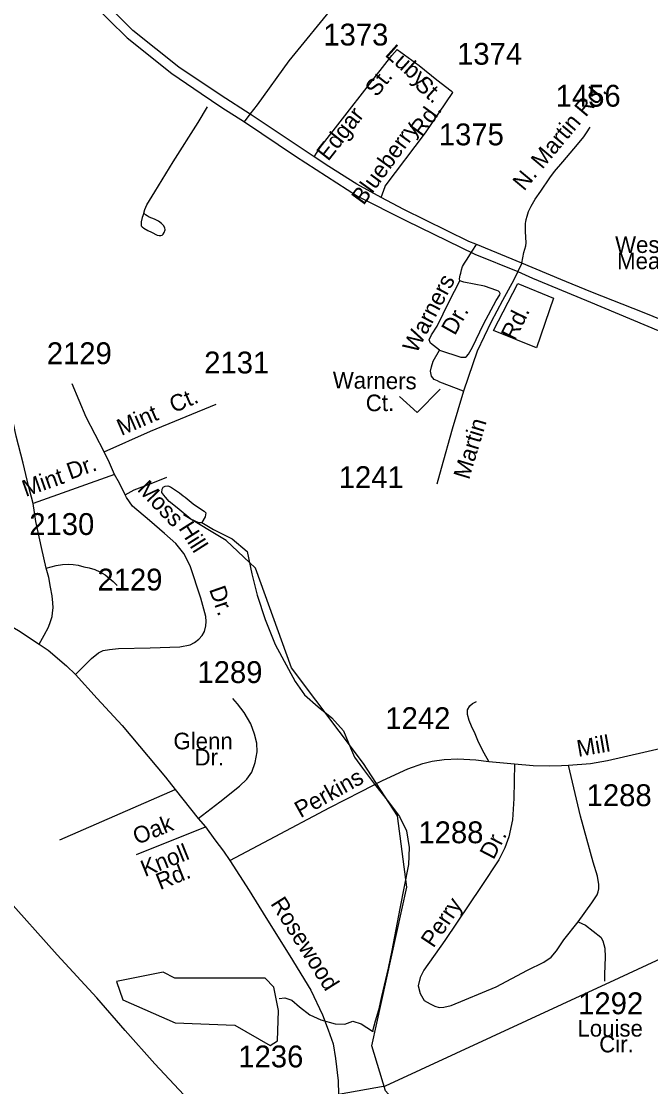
# Model space of a CAD drawing. Extents: x 2260773 to 2342389, y 552869 to 618546.
# Drawn here: x 2281840 to 2285440, y 603238 to 609332 of the extents above; entities that cross this region are included whole.
import ezdxf

# ---------------------------------------------------------------- set-up
doc = ezdxf.new("R2010")
doc.units = 0
for name, color, linetype in [('Exist Boundary Political City Limit New', 7, 'Continuous'), ('Exist Hydrographic Creek Single Shore', 7, 'Continuous'), ('Exist Hydrographic Misc Water Feature', 7, 'Continuous'), ('Exist Hydrographic Pond Under 1500 Sq Ft', 7, 'Continuous'), ('Exist Railroad Mainline', 7, 'Continuous'), ('Exist Road Non-System Type 51', 7, 'Continuous'), ('Exist Road Non-System Type 51 Label', 7, 'Continuous'), ('Exist Road Primary US Divided Attributed', 7, 'Continuous'), ('Exist Road Secondary Type 51 Attributed', 7, 'Continuous'), ('Exist Road Secondary Type 51 Label', 7, 'Continuous'), ('Exist Road Secondary Type 51 Number Label', 7, 'Continuous'), ('Exist Utilities Electrical Transmission Line', 7, 'Continuous'), ('Map Preparation Boundary City Limit Buffer Line', 7, 'Continuous')]:
    doc.layers.add(name, color=color, linetype=linetype)

msp = doc.modelspace()

# ---------------------------------------------------------------- linework, layer by layer
at = {"layer": 'Exist Boundary Political City Limit New'}
msp.add_lwpolyline([(2284884, 607748.3), (2284786, 607464.7), (2284540, 607563.1), (2284680.5, 607832.9), (2284884, 607748.3)], dxfattribs=at)
at = {"layer": 'Exist Hydrographic Creek Single Shore'}
msp.add_lwpolyline([(2288241.8, 600166.2), (2286172.8, 601369.1), (2285921.9, 601449.6), (2285472.8, 601445.6), (2285280.7, 601485.5), (2284895.8, 601700), (2284502.7, 601878.5), (2284384.8, 601976), (2284248.6, 602283.7), (2284099.8, 603014.8), (2283923.6, 603215.1), (2283845.7, 603472.5), (2284045.6, 604380.1), (2283991.7, 604787.9), (2283797.7, 605087.1), (2283384.7, 605633.3), (2283178.7, 606204.8), (2283010.7, 606362.3), (2282767.7, 606508.3)], dxfattribs=at)
at = {"layer": 'Exist Hydrographic Misc Water Feature'}
for points in [[(2282871.7, 606465.4), (2282866, 606463.5), (2282856.1, 606463.3), (2282810, 606484.9), (2282731.2, 606548.3), (2282684.7, 606585.7), (2282664.6, 606609.4), (2282654.6, 606621.4), (2282644.5, 606637.2), (2282646.1, 606655.1), (2282652.1, 606667.2), (2282661.9, 606673.5), (2282678.1, 606675.5), (2282694.1, 606669.8), (2282744.4, 606634.3), (2282766.3, 606618.4), (2282777, 606610.3), (2282822.9, 606573), (2282865.1, 606543.5), (2282885.4, 606529.5), (2282895.7, 606519.8), (2282891.6, 606497.7), (2282871.7, 606465.4)], [(2282871.7, 606465.4), (2282938.3, 606426.2), (2283046.6, 606371.4), (2283131.5, 606300.2), (2283158.4, 606172.5), (2283189.5, 606048.9), (2283234.6, 605911.1), (2283292.5, 605767.8), (2283406.3, 605555.2), (2283459.2, 605479.5), (2283537.7, 605410.5), (2283616, 605347.2), (2283682.9, 605273.9), (2283723.5, 605176.5), (2283746.5, 605122.3), (2283790.5, 605060.9), (2283859.2, 604967.8), (2283940.4, 604868.4), (2284003.2, 604783.1), (2284044, 604701.6), (2284058.8, 604605.7), (2284053.8, 604509.5), (2284004.2, 604257.4), (2283958.5, 604016.9), (2283937.8, 603917), (2283899.2, 603754.5), (2283883.6, 603676.6), (2283864.2, 603612.6), (2283849.6, 603556.2), (2283852.7, 603554.4)], [(2283315.4, 603743.2), (2283347.2, 603747.3), (2283387.4, 603733.9), (2283431.9, 603694.4), (2283490.1, 603648.7), (2283552.3, 603621.5), (2283634.3, 603598.2), (2283690.5, 603596.6), (2283736.2, 603613.3), (2283784.2, 603597.9), (2283816.8, 603576), (2283849.6, 603556.2), (2283852.7, 603554.4)]]:
    msp.add_lwpolyline(points, dxfattribs=at)
at = {"layer": 'Exist Hydrographic Pond Under 1500 Sq Ft'}
msp.add_lwpolyline([(2283262.7, 603474.5), (2283304.8, 603499.9), (2283310.7, 603673.6), (2283284.7, 603808.5), (2283234.6, 603858.8), (2282717.7, 603859.4), (2282650.7, 603893.6), (2282384.7, 603839.9), (2282419.8, 603734.3), (2282720.8, 603603.5), (2283061.8, 603590.1), (2283262.7, 603474.5)], dxfattribs=at)
at = {"layer": 'Exist Railroad Mainline'}
msp.add_lwpolyline([(2283339.6, 602549.2), (2283180.3, 602730.4), (2283154.7, 602759.6), (2283013.2, 602922.3), (2282888.6, 603061.7), (2282825.4, 603132.4), (2282603.2, 603368.2), (2282433.6, 603560.6), (2282271.8, 603747), (2282045.7, 603992.7), (2281744.6, 604327.7), (2281506.4, 604579.3), (2281381.3, 604706), (2281286.5, 604793.1), (2281212.1, 604860.4), (2281147.6, 604913.8), (2281105.1, 604951.3), (2281042.9, 604994.7), (2280956.2, 605051.9), (2280885.9, 605103.3), (2279466.6, 606053.8)], dxfattribs=at)
at = {"layer": 'Exist Road Non-System Type 51'}
for p, q in [((2284386.7, 607965.3), (2284419.6, 608016.4)), ((2284419.6, 608016.4), (2284444.4, 608055)), ((2282059.5, 604650.4), (2282718.9, 604937.3)), ((2282498, 604566.5), (2282893.2, 604724.2))]:
    msp.add_line(p, q, dxfattribs=at)
for points in [[(2282540.6, 608235.1), (2282547, 608255), (2282558, 608281.4), (2282604.2, 608357.3), (2282708.6, 608527.7), (2282850.9, 608752.8), (2282903.9, 608841.9)], [(2282540.6, 608235.1), (2282530.6, 608210), (2282526.2, 608185.8), (2282525.1, 608175.9), (2282525.1, 608168.2), (2282526.2, 608162.7), (2282530.5, 608156.6), (2282540.2, 608149.7), (2282563.5, 608135.2), (2282585, 608125.8), (2282617.4, 608108.8), (2282628.4, 608107.7), (2282638.2, 608107.7), (2282645.9, 608108.8), (2282651.4, 608115.4), (2282656.9, 608124.2), (2282663.5, 608138.5), (2282661.3, 608150.6), (2282653.6, 608164.9), (2282642.6, 608175.9), (2282624, 608189.1), (2282600.9, 608200.1), (2282571.2, 608212.2), (2282559.5, 608218.5), (2282551, 608224.7), (2282540.6, 608235.1)], [(2284348.6, 607847.9), (2284346.8, 607859.8), (2284349.3, 607879.4), (2284353.1, 607890.8), (2284356.9, 607911.1), (2284363.4, 607930.4), (2284375.2, 607948.6), (2284386.7, 607965.3)], [(2284231.9, 607451.5), (2284180.4, 607491.5), (2284173.3, 607510), (2284186.1, 607538.5), (2284218.9, 607588.4), (2284287.3, 607729.6), (2284348.6, 607847.9)], [(2284231.9, 607451.5), (2284354.4, 607411.2), (2284379.9, 607411.6), (2284385.6, 607414.5), (2284397, 607427.3), (2284421.2, 607468.7), (2284483.9, 607599.8), (2284556.6, 607735.3), (2284576.5, 607768.1), (2284578, 607775.5), (2284574.8, 607782.5), (2284569.1, 607788.8), (2284560.2, 607792), (2284489.3, 607817.3), (2284370.2, 607840.5), (2284348.6, 607847.9)], [(2284369, 607216.3), (2284233.6, 607267.5), (2284219.6, 607275.4), (2284201.5, 607283.2), (2284185.3, 607303.1), (2284181.1, 607330.9), (2284187, 607355), (2284196.6, 607387.2), (2284231.9, 607451.5)], [(2281907.6, 606574.3), (2281880.1, 606674.5), (2281851.1, 606805.3), (2281810.7, 606958.7), (2281783.3, 607086.3)], [(2282433.9, 606624.5), (2282485.4, 606651.9), (2282591.9, 606692.2), (2282672.6, 606724.5)], [(2281981.8, 606204.5), (2281956, 606322.4), (2281922.1, 606471), (2281907.6, 606574.3)], [(2281942.5, 605770.1), (2281970.5, 605820.2), (2281994.7, 605867), (2282006, 605899.3), (2282015.7, 605928.4), (2282018.9, 605949.4), (2282022.2, 605976.8), (2282020.6, 606005.9), (2282015.7, 606046.3), (2282006, 606094.7), (2281996.3, 606151.2), (2281981.8, 606204.5)], [(2281981.8, 606204.5), (2282038.3, 606219.1), (2282075.4, 606225.5), (2282107.7, 606227.1), (2282136.8, 606225.5), (2282164.2, 606220.7), (2282198.1, 606212.6), (2282228.8, 606206.1), (2282259.4, 606196.4), (2282288.5, 606183.5), (2282319.2, 606165.8), (2282343.4, 606144.8), (2282364.3, 606127), (2282388.6, 606104.4)], [(2284513.7, 605098.8), (2284487.9, 605146.2), (2284454.5, 605208.6), (2284435.2, 605256), (2284415.8, 605300.2), (2284401.8, 605333.5), (2284392.1, 605368), (2284392.1, 605393.8), (2284406.1, 605416.4), (2284420.1, 605430.4), (2284443.8, 605441.2)]]:
    msp.add_lwpolyline(points, dxfattribs=at)
at = {"layer": 'Exist Road Non-System Type 51 Label'}
msp.add_lwpolyline([(2284002.8, 607186), (2284103.9, 607094.3), (2284236.5, 607227.1)], dxfattribs=at)
at = {"layer": 'Exist Road Primary US Divided Attributed'}
msp.add_line((2283514.5, 608556.5), (2283149.6, 608800.9), dxfattribs=at)
for points in [[(2283149.6, 608800.9), (2282982.6, 608907.7), (2282740.3, 609069.3), (2282478.4, 609278.7), (2282282.6, 609475.9), (2282056.5, 609689.7), (2281891.2, 609853.3), (2281631.4, 610087)], [(2281593.5, 610039.2), (2281849.3, 609811.4), (2282019.4, 609651), (2282236, 609442.8), (2282445.3, 609238.3), (2282699.9, 609033.8), (2282868.8, 608918.7), (2282986.3, 608839.1), (2283116.4, 608756.4)], [(2283116.4, 608756.4), (2283408.5, 608560.7), (2283762, 608332.5), (2284039.2, 608192.4), (2284433.4, 608001), (2284680.7, 607900.8)], [(2283898.2, 608324.5), (2283758.6, 608400.7), (2283598.3, 608502.3), (2283514.5, 608556.5)], [(2284702.3, 607949.4), (2284440.6, 608056.6), (2284399.3, 608073.4), (2284027.5, 608255.1), (2283898.2, 608324.5)], [(2284680.7, 607900.8), (2284763.5, 607863), (2285071.9, 607735.7), (2285588.4, 607520.1), (2285648.4, 607487.1), (2285725.5, 607447.9), (2285769, 607421.3), (2285940.3, 607311), (2286145.9, 607169), (2286205.9, 607124.9), (2286293.8, 607064.5)], [(2286328.5, 607106), (2286239.2, 607170), (2286234.7, 607173.3), (2286193.2, 607203), (2285979.5, 607358.8), (2285858.3, 607439.6), (2285749.4, 607507), (2285721.2, 607521.7), (2285641, 607564.2), (2285598.2, 607583.8), (2285402.4, 607664.6), (2285097.4, 607785.2), (2284925.7, 607854.7), (2284702.3, 607949.4)]]:
    msp.add_lwpolyline(points, dxfattribs=at)
at = {"layer": 'Exist Road Secondary Type 51 Attributed'}
msp.add_line((2282372.4, 606740.7), (2281907.6, 606574.3), dxfattribs=at)
for points in [[(2283149.6, 608800.9), (2283190.5, 608853.4), (2283371.3, 609105.7), (2283637.2, 609430.6), (2283690.8, 609523.1), (2283717.1, 609583.9)], [(2283514.5, 608556.5), (2283549.3, 608609.9), (2283549.3, 608610.2), (2283959.9, 609136.2), (2283989.3, 609170.9)], [(2283989.3, 609170.9), (2284115.4, 609078.3), (2284216.3, 608997.4), (2284298.1, 608934.7), (2284309.1, 608924.5)], [(2283898.2, 608324.5), (2283920.8, 608387.6), (2283921.1, 608388.4), (2284151, 608694.5), (2284309.1, 608924.5)], [(2283116.4, 608756.4), (2283149.6, 608800.9)], [(2284702.3, 607949.4), (2284714.3, 608008.8), (2284726.6, 608047.7), (2284727.4, 608065.1), (2284724.6, 608129.5), (2284723.4, 608158.2), (2284723.7, 608176.5), (2284725, 608185.3), (2284727.2, 608197.6), (2284732.6, 608217.7), (2284741.7, 608243.4), (2284756.4, 608274.5), (2284778.4, 608314.8), (2284811.3, 608360.6), (2284862.1, 608436.3), (2284890.1, 608472.4), (2284937.9, 608528.9), (2285020.4, 608627), (2285058.3, 608671.6), (2285073.2, 608694.1), (2285093.4, 608727.1)], [(2284680.7, 607900.8), (2284657.4, 607854), (2284592.6, 607735.2), (2284526.7, 607613.6), (2284446.9, 607444.4), (2284395.6, 607295.2), (2284369, 607216.3), (2284305.3, 606999.6), (2284241.7, 606774.3), (2284216, 606684)], [(2284702.3, 607949.4), (2284680.7, 607900.8)], [(2282314.3, 606869.9), (2282211, 607066.9), (2282130.3, 607259.1)], [(2282314.3, 606869.9), (2282579, 606987.8), (2282955, 607141.3)], [(2282372.4, 606740.7), (2282345, 606806.9), (2282314.3, 606869.9)], [(2282149.7, 605595.2), (2282241.1, 605686.7), (2282281, 605719), (2282308.9, 605733), (2282343.4, 605738.3), (2282395, 605743.7), (2282576.9, 605748), (2282746.9, 605754.5), (2282806.6, 605765.3), (2282830.8, 605778.2), (2282855.8, 605797.6), (2282874.4, 605818.6), (2282887.3, 605842.8), (2282895.4, 605873.5), (2282897.7, 605899), (2282894.5, 605928.1), (2282866.3, 606031.7), (2282805, 606217.4), (2282769.5, 606288.5), (2282724.3, 606345), (2282659.7, 606403.2), (2282572.6, 606475.8), (2282475.7, 606558.2), (2282441.8, 606608.3), (2282433.9, 606624.5), (2282401.5, 606690.6), (2282372.4, 606740.7)], [(2279466.6, 606053.8), (2279594.1, 606097.9), (2279732.9, 606162.5), (2279925.5, 606236.8), (2280094.5, 606305.7), (2280210.7, 606339.1), (2280315.1, 606353.1), (2280447.4, 606349.9), (2280602.4, 606333.8), (2280788.7, 606301.6), (2280891.8, 606275.6), (2281004.8, 606236.8), (2281166.2, 606172.2), (2281309.3, 606109.8), (2281514.8, 606024.7), (2281823.6, 605847.6), (2281942.5, 605770.1), (2281993.3, 605735.4), (2282098, 605645.8), (2282149.7, 605595.2)], [(2282149.7, 605595.2), (2282274.5, 605458.4), (2282416.5, 605303.4), (2282664, 605009.5), (2282718.9, 604937.3), (2282852.3, 604772.6)], [(2282852.3, 604772.6), (2282976.1, 604867.4), (2283086.9, 604957.8), (2283129.9, 604996.5), (2283157.9, 605036.4), (2283178.4, 605092.4), (2283188, 605152.7), (2283187, 605203.3), (2283173, 605254.9), (2283152.3, 605312.9), (2283114.9, 605377.7), (2283076.1, 605428.3), (2283050.3, 605459.5)], [(2284969.9, 605077.3), (2285095.8, 605086.8), (2285193.5, 605103.8), (2285632.9, 605205.6), (2286151.1, 605325.1), (2286367.3, 605371.9), (2286591.7, 605423.6), (2286654.6, 605436.5), (2286674, 605443), (2286695, 605451.1)], [(2283033.1, 604532.5), (2283260.1, 604653.1), (2283604.5, 604836.1), (2283784.2, 604927.6), (2283905.8, 604990.1), (2284051, 605056.8), (2284136, 605087), (2284189.8, 605099.9), (2284258.7, 605109.6), (2284337.2, 605112.8), (2284439.5, 605107.4), (2284513.7, 605098.8), (2284660, 605085.9)], [(2284660, 605085.9), (2284656.8, 604886.7), (2284649.8, 604765.6), (2284628.8, 604667.1), (2284606.2, 604604.1), (2284570.7, 604536.3), (2284470.7, 604382.9), (2284262.5, 604074.4), (2284143, 603904.8), (2284122, 603862.9), (2284110.7, 603816), (2284120.4, 603770.8), (2284144.6, 603732), (2284179.2, 603712.9), (2284205.3, 603699.2), (2284229.4, 603691.3), (2284257.2, 603693.7), (2284299.2, 603702), (2284556.1, 603810.4), (2284735.9, 603904.8), (2284829.5, 603950.1), (2284871.5, 603979.1), (2284900.5, 604016.3), (2284942.5, 604077.6), (2285024.3, 604182.1)], [(2284660, 605085.9), (2284768.1, 605075.6), (2284861.3, 605073), (2284929.1, 605075.1), (2284969.9, 605077.3)], [(2285024.3, 604182.1), (2285102.8, 604290.8), (2285133, 604336), (2285139.4, 604352.2), (2285142.6, 604370), (2285142.6, 604394.2), (2285136.2, 604442.6), (2285110.4, 604523.4), (2285037.7, 604786.6), (2284969.9, 605077.3)], [(2282852.3, 604772.6), (2282893.2, 604724.2), (2282947, 604649.9), (2282995.4, 604586.4), (2283033.1, 604532.5)], [(2283033.1, 604532.5), (2283142.8, 604360.3), (2283239.2, 604205.2), (2283376.3, 603987.2), (2283495.8, 603790.2), (2283562, 603649.7), (2283594.2, 603564.1), (2283623.3, 603483.3), (2283637.8, 603399.4), (2283652.3, 603271.8), (2283654.5, 603194.6), (2283658.8, 603040.9), (2283668.5, 602574.1)], [(2285024.3, 604182.1), (2285066.2, 604161.6), (2285155.6, 604092.7), (2285166.3, 604073.3), (2285177.1, 604031.4), (2285179.2, 603979.7), (2285176, 603882.8), (2285176, 603867.7), (2285176, 603842.6)]]:
    msp.add_lwpolyline(points, dxfattribs=at)
at = {"layer": 'Exist Utilities Electrical Transmission Line'}
for p, q in [((2285610.8, 604022.7), (2285204.4, 603834.5)), ((2285204.4, 603834.5), (2285134.4, 603802.1))]:
    msp.add_line(p, q, dxfattribs=at)
msp.add_lwpolyline([(2285134.4, 603802.1), (2283921.7, 603240.7), (2283654.5, 603194.6)], dxfattribs=at)
at = {"layer": 'Map Preparation Boundary City Limit Buffer Line'}
msp.add_lwpolyline([(2284884, 607748.3), (2284786, 607464.7), (2284540, 607563.1), (2284680.5, 607832.9), (2284884, 607748.3)], dxfattribs=at)

# ---------------------------------------------------------------- texts
at = {"layer": 'Exist Road Non-System Type 51 Label'}
for s, p in [('Westview', (2285236.5, 608007)), ('Meadows', (2285247.9, 607914.1))]:
    msp.add_text(s, height=95, dxfattribs=at).set_placement(p)
for s, rotation, p in [('Warners', 62.22989, (2284099.8, 607427.8)), ('Dr.', 60.73233, (2284319.6, 607530.7)), ('Warners', 359.30464, (2283620.8, 607232.6)), ('Ct.', 0.56359, (2283810.6, 607101.5)), ('Oak', 21.93566, (2282501.4, 604620.9)), ('Knoll', 21.93566, (2282546.6, 604437)), ('Rd.', 21.93566, (2282633.5, 604362.2))]:
    msp.add_text(s, height=95, rotation=rotation, dxfattribs=at).set_placement(p)
at = {"layer": 'Exist Road Secondary Type 51 Label'}
for s, rotation, p in [('Luby', 318.19768, (2283915.2, 609136.9)), ('St.', 51.81872, (2283872.9, 608894.3)), ('St.', 318.19768, (2284083.5, 608959.9)), ('N. Martin Rd.', 50.09361, (2284715.2, 608357.3)), ('Edgar', 51.81872, (2283595.1, 608527.8)), ('Rd.', 53.9107, (2284132.7, 608665.2)), ('Blueberry', 53.9107, (2283797.6, 608275.5)), ('Rd.', 63.70399, (2284663.8, 607500.8)), ('Ct.', 23.38482, (2282712.1, 607089.9)), ('Mint', 23.38482, (2282411.9, 606960.1)), ('Martin', 73.15054, (2284400.5, 606706.4)), ('Dr.', 19.42518, (2282119.8, 606709.7)), ('Mint', 19.42518, (2281864.5, 606611.1)), ('Moss', 314.04806, (2282498.6, 606650.6)), ('Hill', 302.36826, (2282736.5, 606432.6)), ('Dr.', 289.28142, (2282912.9, 606083.2)), ('Mill', 9.87149, (2285025.8, 605124.6)), ('Perkins', 29.24219, (2283436.9, 604773.3)), ('Dr.', 62.30381, (2284540.8, 604532.2)), ('Rosewood', 302.25619, (2283262.5, 604285.6)), ('Perry', 56.079, (2284197.2, 604027.5))]:
    msp.add_text(s, height=95, rotation=rotation, dxfattribs=at).set_placement(p)
for s, p in [('Glenn', (2282710.1, 605168)), ('Dr.', (2282830.7, 605075.6)), ('Louise', (2285020.9, 603524.8)), ('Cir.', (2285145.6, 603434.7))]:
    msp.add_text(s, height=95, dxfattribs=at).set_placement(p)
at = {"layer": 'Exist Road Secondary Type 51 Number Label'}
for s, p in [('1373', (2283567.5, 609193.4)), ('1374', (2284332.6, 609083.6)), ('1456', (2284896.4, 608843.7)), ('1375', (2284228.1, 608622.5)), ('2129', (2281985.6, 607370.9)), ('2131', (2282885.9, 607317.8)), ('1241', (2283655.4, 606662.2)), ('2130', (2281885.4, 606393.9)), ('2129', (2282275.3, 606076.3)), ('1289', (2282847.3, 605547.1)), ('1242', (2283922.1, 605283.7)), ('1288', (2285073.7, 604843.1)), ('1288', (2284111.3, 604630.8)), ('1292', (2285025.2, 603652.9)), ('1236', (2283081.2, 603348.9))]:
    msp.add_text(s, height=125, dxfattribs=at).set_placement(p)

doc.saveas('drawing.dxf')
